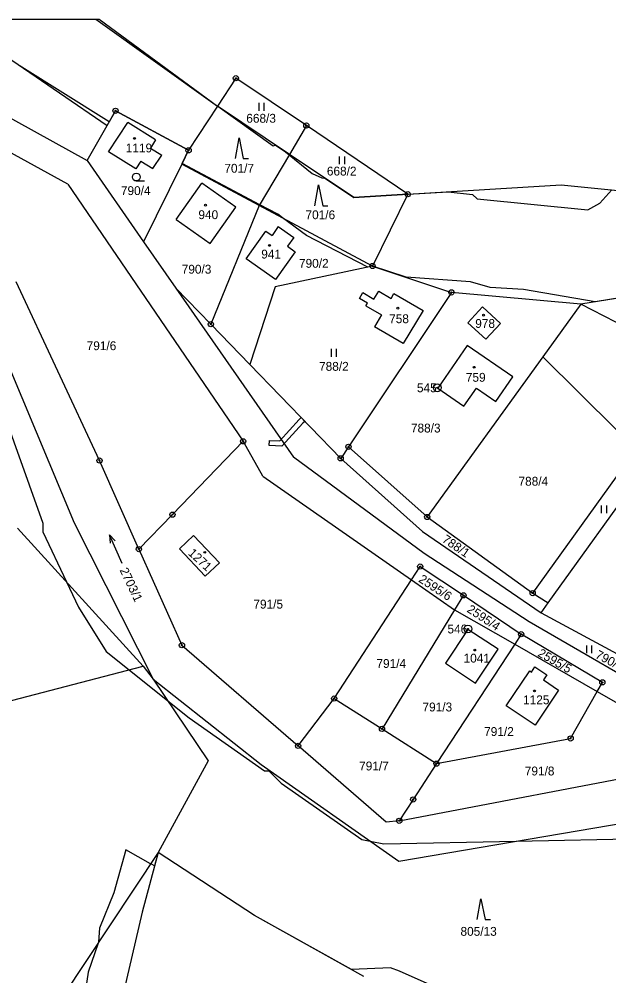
# Model space of a CAD drawing. Extents: x -439246 to -433691, y -1130252 to -1121148.
# Drawn here: x -437823.2 to -437710, y -1124585.7 to -1124402 of the extents above; entities that cross this region are included whole.
import ezdxf

# ---------------------------------------------------------------- set-up
doc = ezdxf.new("R2010")
doc.units = 0
for name, color, linetype in [('Vrstva 1', 7, 'Continuous'), ('Vrstva 16', 7, 'Continuous'), ('Vrstva 17', 7, 'Continuous'), ('Vrstva 18', 7, 'Continuous'), ('Vrstva 19', 7, 'Continuous'), ('Vrstva 24', 7, 'Continuous'), ('Vrstva 25', 7, 'Continuous'), ('Vrstva 3', 7, 'Continuous'), ('Vrstva 30', 7, 'Continuous'), ('Vrstva 37', 7, 'Continuous'), ('Vrstva 52', 7, 'Continuous'), ('Vrstva 6', 7, 'Continuous')]:
    doc.layers.add(name, color=color, linetype=linetype)

msp = doc.modelspace()

# ---------------------------------------------------------------- linework, layer by layer
at = {"layer": 'Vrstva 1'}
msp.add_line((-437724.66, -1124512.22), (-437707.13, -1124487.86), dxfattribs=at)
for points in [[(-437833.2, -1124402.01), (-437807.84, -1124402.02)], [(-437807.84, -1124402.02), (-437785.11, -1124418.7)], [(-437833.8, -1124403.61), (-437806.31, -1124422.45)], [(-437850.34, -1124406.92), (-437810.13, -1124429.16)], [(-437813.88, -1124433.72), (-437852.28, -1124412.6)], [(-437781.61, -1124413.35), (-437785.11, -1124418.7)], [(-437768.09, -1124422.44), (-437781.61, -1124413.35)], [(-437806.31, -1124422.45), (-437804.69, -1124419.6)], [(-437804.69, -1124419.6), (-437790.68, -1124427.2)], [(-437785.11, -1124418.7), (-437790.68, -1124427.2)], [(-437771.34, -1124427.97), (-437785.11, -1124418.7)], [(-437810.13, -1124429.16), (-437806.31, -1124422.45)], [(-437806.02, -1124427.51), (-437802.35, -1124421.88)], [(-437797.01, -1124425.19), (-437802.35, -1124421.88)], [(-437768.09, -1124422.44), (-437771.34, -1124427.97)], [(-437748.63, -1124435.63), (-437768.09, -1124422.44)], [(-437797.01, -1124425.19), (-437798, -1124426.8)], [(-437798, -1124426.8), (-437795.81, -1124428.11)], [(-437800.79, -1124430.75), (-437806.02, -1124427.51)], [(-437797.54, -1124430.7), (-437795.81, -1124428.11)], [(-437790.68, -1124427.2), (-437791.97, -1124429.83)], [(-437771.34, -1124427.97), (-437777.11, -1124437.79)], [(-437759, -1124436.27), (-437771.34, -1124427.97)], [(-437810.13, -1124429.16), (-437799.31, -1124444.74)], [(-437799.87, -1124429.26), (-437800.79, -1124430.75)], [(-437799.87, -1124429.26), (-437797.54, -1124430.7)], [(-437791.97, -1124429.83), (-437799.31, -1124444.74)], [(-437777.11, -1124437.79), (-437791.97, -1124429.83)], [(-437813.88, -1124433.72), (-437780.22, -1124483.07)], [(-437793.08, -1124440.47), (-437788.16, -1124433.5)], [(-437781.63, -1124438.12), (-437788.16, -1124433.5)], [(-437748.63, -1124435.63), (-437719.21, -1124433.82)], [(-437719.21, -1124433.82), (-437706.41, -1124435.09)], [(-437748.63, -1124435.63), (-437759, -1124436.27)], [(-437748.63, -1124435.63), (-437755.38, -1124449.42)], [(-437777.11, -1124437.79), (-437786.41, -1124460.59)], [(-437755.38, -1124449.42), (-437777.11, -1124437.79)], [(-437786.54, -1124445.08), (-437781.63, -1124438.12)], [(-437793.08, -1124440.47), (-437786.54, -1124445.08)], [(-437779.63, -1124448.02), (-437775.89, -1124442.7)], [(-437775.89, -1124442.7), (-437774.67, -1124443.56)], [(-437773.47, -1124441.85), (-437774.67, -1124443.56)], [(-437773.47, -1124441.85), (-437770.52, -1124443.92)], [(-437799.31, -1124444.74), (-437793.12, -1124453.66)], [(-437770.52, -1124443.92), (-437771.72, -1124445.63)], [(-437770.25, -1124446.67), (-437773.99, -1124451.99)], [(-437771.72, -1124445.63), (-437770.25, -1124446.67)], [(-437773.99, -1124451.99), (-437779.63, -1124448.02)], [(-437755.38, -1124449.42), (-437774.05, -1124453.44)], [(-437755.38, -1124449.42), (-437740.25, -1124454.48)], [(-437807.77, -1124486.76), (-437823.74, -1124452.42)], [(-437793.12, -1124453.66), (-437770.57, -1124486.12)], [(-437793.12, -1124453.66), (-437786.41, -1124460.59)], [(-437774.05, -1124453.44), (-437778.95, -1124468.3)], [(-437740.25, -1124454.48), (-437760.01, -1124484.12)], [(-437757.92, -1124455.65), (-437757.26, -1124454.53)], [(-437757.26, -1124454.53), (-437755.11, -1124455.79)], [(-437755.11, -1124455.79), (-437754.2, -1124454.24)], [(-437754.2, -1124454.24), (-437751.82, -1124455.63)], [(-437715.45, -1124456.74), (-437740.25, -1124454.48)], [(-437756.37, -1124456.56), (-437757.92, -1124455.65)], [(-437751.82, -1124455.63), (-437751.27, -1124454.69)], [(-437751.27, -1124454.69), (-437745.66, -1124457.98)], [(-437703.83, -1124454.89), (-437715.45, -1124456.74)], [(-437830.05, -1124457.21), (-437812.66, -1124498.73)], [(-437756.65, -1124457.04), (-437756.37, -1124456.56)], [(-437756.65, -1124457.04), (-437753.68, -1124458.79)], [(-437745.66, -1124457.98), (-437749.5, -1124464.32)], [(-437734.28, -1124457.25), (-437737.08, -1124460.31)], [(-437734.28, -1124457.25), (-437730.82, -1124460.43)], [(-437715.45, -1124456.74), (-437722.74, -1124466.86)], [(-437693.01, -1124468.24), (-437715.45, -1124456.74)], [(-437753.68, -1124458.79), (-437755.02, -1124461.07)], [(-437786.41, -1124460.59), (-437778.95, -1124468.3)], [(-437749.5, -1124464.32), (-437755.02, -1124461.07)], [(-437737.08, -1124460.31), (-437733.62, -1124463.49)], [(-437730.82, -1124460.43), (-437733.62, -1124463.49)], [(-437737.24, -1124464.65), (-437742.89, -1124472.87)], [(-437728.47, -1124470.69), (-437737.24, -1124464.65)], [(-437722.74, -1124466.86), (-437744.89, -1124497.6)], [(-437722.74, -1124466.86), (-437708.57, -1124480.87)], [(-437778.95, -1124468.3), (-437761.5, -1124486.35)], [(-437731.73, -1124475.43), (-437728.47, -1124470.69)], [(-437742.89, -1124472.87), (-437737.85, -1124476.34)], [(-437737.85, -1124476.34), (-437735.46, -1124472.87)], [(-437735.46, -1124472.87), (-437731.73, -1124475.43)], [(-437780.22, -1124483.07), (-437793.78, -1124497.15)], [(-437776.44, -1124489.76), (-437780.22, -1124483.07)], [(-437760.01, -1124484.12), (-437761.5, -1124486.35)], [(-437744.89, -1124497.6), (-437760.01, -1124484.12)], [(-437800.22, -1124503.77), (-437807.77, -1124486.76)], [(-437745.48, -1124504.59), (-437770.57, -1124486.12)], [(-437761.5, -1124486.35), (-437745.78, -1124500.37)], [(-437721.66, -1124514.07), (-437703.07, -1124488.25)], [(-437776.44, -1124489.76), (-437747.89, -1124509.66)], [(-437793.78, -1124497.15), (-437800.22, -1124503.77)], [(-437744.89, -1124497.6), (-437724.66, -1124512.22)], [(-437812.66, -1124498.73), (-437797.45, -1124528.72)], [(-437745.78, -1124500.37), (-437723.04, -1124515.98)], [(-437789.71, -1124501.17), (-437792.41, -1124503.7)], [(-437784.78, -1124506.42), (-437789.71, -1124501.17)], [(-437800.22, -1124503.77), (-437791.96, -1124522.23)], [(-437787.47, -1124508.95), (-437792.41, -1124503.7)], [(-437725.35, -1124517.72), (-437745.48, -1124504.59)], [(-437784.78, -1124506.42), (-437787.47, -1124508.95)], [(-437747.89, -1124509.66), (-437746.23, -1124507.12)], [(-437746.23, -1124507.12), (-437737.94, -1124512.64)], [(-437762.74, -1124532.46), (-437747.89, -1124509.66)], [(-437747.89, -1124509.66), (-437739.63, -1124515.41)], [(-437737.94, -1124512.64), (-437739.63, -1124515.41)], [(-437737.94, -1124512.64), (-437726.86, -1124520.12)], [(-437724.66, -1124512.22), (-437721.66, -1124514.07)], [(-437723.04, -1124515.98), (-437721.66, -1124514.07)], [(-437739.63, -1124515.41), (-437753.57, -1124538.3)], [(-437739.63, -1124515.41), (-437728.11, -1124522.03)], [(-437723.04, -1124515.98), (-437701.93, -1124527.4)], [(-437696.59, -1124534.37), (-437725.35, -1124517.72)], [(-437737.07, -1124519.19), (-437741.37, -1124525.68)], [(-437731.31, -1124523), (-437737.07, -1124519.19)], [(-437726.86, -1124520.12), (-437728.11, -1124522.03)], [(-437711.29, -1124529.36), (-437726.86, -1124520.12)], [(-437791.96, -1124522.23), (-437769.66, -1124541.55)], [(-437728.11, -1124522.03), (-437743.11, -1124544.96)], [(-437728.11, -1124522.03), (-437712.28, -1124531.11)], [(-437735.6, -1124529.49), (-437731.31, -1124523)], [(-437741.37, -1124525.68), (-437735.6, -1124529.49)], [(-437729.72, -1124533.88), (-437725.22, -1124527.15)], [(-437725.22, -1124527.15), (-437724.89, -1124527.37)], [(-437724.89, -1124527.37), (-437724.22, -1124526.37)], [(-437724.22, -1124526.37), (-437721.93, -1124527.9)], [(-437721.93, -1124527.9), (-437722.6, -1124528.9)], [(-437797.45, -1124528.72), (-437776.77, -1124545.12)], [(-437722.6, -1124528.9), (-437719.69, -1124530.84)], [(-437712.28, -1124531.11), (-437711.29, -1124529.36)], [(-437719.69, -1124530.84), (-437724.19, -1124537.58)], [(-437717.38, -1124540.13), (-437712.28, -1124531.11)], [(-437712.28, -1124531.11), (-437695.68, -1124540.63)], [(-437769.66, -1124541.55), (-437762.74, -1124532.46)], [(-437762.74, -1124532.46), (-437753.57, -1124538.3)], [(-437724.19, -1124537.58), (-437729.72, -1124533.88)], [(-437753.57, -1124538.3), (-437743.11, -1124544.96)], [(-437743.11, -1124544.96), (-437717.38, -1124540.13)], [(-437752.74, -1124556.2), (-437769.66, -1124541.55)], [(-437776.77, -1124545.12), (-437750.36, -1124563.7)], [(-437750.25, -1124555.94), (-437698.04, -1124545.99)], [(-437743.11, -1124544.96), (-437747.58, -1124551.84)], [(-437747.58, -1124551.84), (-437750.25, -1124555.94)], [(-437750.36, -1124563.7), (-437697.34, -1124554.64)], [(-437750.25, -1124555.94), (-437752.74, -1124556.2)], [(-437796.53, -1124562.01), (-437799.61, -1124573.46)], [(-437778.01, -1124574.13), (-437796.53, -1124562.01)], [(-437799.61, -1124573.46), (-437804.49, -1124594.7)], [(-437757.04, -1124585.85), (-437778.01, -1124574.13)]]:
    msp.add_lwpolyline(points, dxfattribs=at)
at = {"layer": 'Vrstva 24'}
for centre, radius in [((-437781.61, -1124413.35), 0.5), ((-437781.61, -1124413.35), 0.1), ((-437804.69, -1124419.6), 0.5), ((-437804.69, -1124419.6), 0.1), ((-437768.09, -1124422.44), 0.5), ((-437768.09, -1124422.44), 0.1), ((-437790.68, -1124427.2), 0.5), ((-437790.68, -1124427.2), 0.1), ((-437748.63, -1124435.63), 0.5), ((-437748.63, -1124435.63), 0.1), ((-437755.38, -1124449.42), 0.5), ((-437755.38, -1124449.42), 0.1), ((-437740.25, -1124454.48), 0.5), ((-437740.25, -1124454.48), 0.1), ((-437786.41, -1124460.59), 0.5), ((-437786.41, -1124460.59), 0.1), ((-437742.95, -1124472.8), 0.75), ((-437742.95, -1124472.8), 0.1), ((-437780.22, -1124483.07), 0.5), ((-437780.22, -1124483.07), 0.1), ((-437760.01, -1124484.12), 0.5), ((-437760.01, -1124484.12), 0.1), ((-437761.5, -1124486.35), 0.5), ((-437807.77, -1124486.76), 0.5), ((-437807.77, -1124486.76), 0.1), ((-437761.5, -1124486.35), 0.1), ((-437793.78, -1124497.15), 0.5), ((-437793.78, -1124497.15), 0.1), ((-437744.89, -1124497.6), 0.5), ((-437744.89, -1124497.6), 0.1), ((-437800.22, -1124503.77), 0.5), ((-437800.22, -1124503.77), 0.1), ((-437746.23, -1124507.12), 0.5), ((-437746.23, -1124507.12), 0.1), ((-437737.94, -1124512.64), 0.5), ((-437737.94, -1124512.64), 0.1), ((-437724.66, -1124512.22), 0.5), ((-437724.66, -1124512.22), 0.1), ((-437737.08, -1124519.11), 0.75), ((-437737.08, -1124519.11), 0.1), ((-437726.86, -1124520.12), 0.5), ((-437726.86, -1124520.12), 0.1), ((-437791.96, -1124522.23), 0.5), ((-437791.96, -1124522.23), 0.1), ((-437711.29, -1124529.36), 0.5), ((-437711.29, -1124529.36), 0.1), ((-437762.74, -1124532.46), 0.5), ((-437762.74, -1124532.46), 0.1), ((-437753.57, -1124538.3), 0.5), ((-437753.57, -1124538.3), 0.1), ((-437717.38, -1124540.13), 0.5), ((-437717.38, -1124540.13), 0.1), ((-437769.66, -1124541.55), 0.5), ((-437769.66, -1124541.55), 0.1), ((-437743.11, -1124544.96), 0.5), ((-437743.11, -1124544.96), 0.1), ((-437747.58, -1124551.84), 0.5), ((-437747.58, -1124551.84), 0.1), ((-437750.25, -1124555.94), 0.5), ((-437750.25, -1124555.94), 0.1)]:
    msp.add_circle(centre, radius, dxfattribs=at)
at = {"layer": 'Vrstva 25'}
for p, q in [((-437777.16, -1124419.59), (-437777.16, -1124418.09)), ((-437776.16, -1124419.59), (-437776.16, -1124418.09)), ((-437761.7, -1124429.89), (-437761.7, -1124428.39)), ((-437760.7, -1124429.89), (-437760.7, -1124428.39)), ((-437800.72, -1124433.09), (-437799.12, -1124433.09)), ((-437763.28, -1124466.83), (-437763.28, -1124465.33)), ((-437762.28, -1124466.83), (-437762.28, -1124465.33)), ((-437711.45, -1124496.88), (-437711.45, -1124495.38)), ((-437710.45, -1124496.88), (-437710.45, -1124495.38)), ((-437714.3, -1124523.78), (-437714.3, -1124522.28)), ((-437713.3, -1124523.78), (-437713.3, -1124522.28))]:
    msp.add_line(p, q, dxfattribs=at)
for points in [[(-437781.69, -1124428.8), (-437780.99, -1124424.8), (-437780.19, -1124428.8), (-437779.19, -1124428.8)], [(-437766.45, -1124437.85), (-437765.75, -1124433.85), (-437764.95, -1124437.85), (-437763.95, -1124437.85)], [(-437803.41, -1124506.51), (-437805.87, -1124501.03), (-437805.71, -1124502.61)], [(-437805.87, -1124501.03), (-437804.8, -1124502.2)], [(-437735.28, -1124574.92), (-437734.58, -1124570.92), (-437733.78, -1124574.92), (-437732.78, -1124574.92)]]:
    msp.add_lwpolyline(points, dxfattribs=at)
for centre, radius in [((-437801.05, -1124424.91), 0.175), ((-437800.72, -1124432.34), 0.75), ((-437787.43, -1124437.74), 0.175), ((-437775.17, -1124445.46), 0.175), ((-437750.54, -1124457.5), 0.175), ((-437734.08, -1124458.86), 0.175), ((-437735.9, -1124468.86), 0.175), ((-437787.59, -1124504.39), 0.175), ((-437735.78, -1124523.15), 0.175), ((-437724.3, -1124531.01), 0.175)]:
    msp.add_circle(centre, radius, dxfattribs=at)
at = {"layer": 'Vrstva 3'}
for points in [[(-437806.02, -1124427.51), (-437802.35, -1124421.88)], [(-437797.01, -1124425.19), (-437802.35, -1124421.88)], [(-437797.01, -1124425.19), (-437798, -1124426.8)], [(-437798, -1124426.8), (-437795.81, -1124428.11)], [(-437800.79, -1124430.75), (-437806.02, -1124427.51)], [(-437797.54, -1124430.7), (-437795.81, -1124428.11)], [(-437799.87, -1124429.26), (-437800.79, -1124430.75)], [(-437799.87, -1124429.26), (-437797.54, -1124430.7)], [(-437793.08, -1124440.47), (-437788.16, -1124433.5)], [(-437781.63, -1124438.12), (-437788.16, -1124433.5)], [(-437786.54, -1124445.08), (-437781.63, -1124438.12)], [(-437793.08, -1124440.47), (-437786.54, -1124445.08)], [(-437779.63, -1124448.02), (-437775.89, -1124442.7)], [(-437775.89, -1124442.7), (-437774.67, -1124443.56)], [(-437773.47, -1124441.85), (-437774.67, -1124443.56)], [(-437773.47, -1124441.85), (-437770.52, -1124443.92)], [(-437770.52, -1124443.92), (-437771.72, -1124445.63)], [(-437770.25, -1124446.67), (-437773.99, -1124451.99)], [(-437771.72, -1124445.63), (-437770.25, -1124446.67)], [(-437773.99, -1124451.99), (-437779.63, -1124448.02)], [(-437757.92, -1124455.65), (-437757.26, -1124454.53)], [(-437757.26, -1124454.53), (-437755.11, -1124455.79)], [(-437755.11, -1124455.79), (-437754.2, -1124454.24)], [(-437754.2, -1124454.24), (-437751.82, -1124455.63)], [(-437756.37, -1124456.56), (-437757.92, -1124455.65)], [(-437751.82, -1124455.63), (-437751.27, -1124454.69)], [(-437751.27, -1124454.69), (-437745.66, -1124457.98)], [(-437756.65, -1124457.04), (-437756.37, -1124456.56)], [(-437756.65, -1124457.04), (-437753.68, -1124458.79)], [(-437745.66, -1124457.98), (-437749.5, -1124464.32)], [(-437734.28, -1124457.25), (-437737.08, -1124460.31)], [(-437734.28, -1124457.25), (-437730.82, -1124460.43)], [(-437753.68, -1124458.79), (-437755.02, -1124461.07)], [(-437749.5, -1124464.32), (-437755.02, -1124461.07)], [(-437737.08, -1124460.31), (-437733.62, -1124463.49)], [(-437730.82, -1124460.43), (-437733.62, -1124463.49)], [(-437737.24, -1124464.65), (-437742.89, -1124472.87)], [(-437728.47, -1124470.69), (-437737.24, -1124464.65)], [(-437731.73, -1124475.43), (-437728.47, -1124470.69)], [(-437742.89, -1124472.87), (-437737.85, -1124476.34)], [(-437737.85, -1124476.34), (-437735.46, -1124472.87)], [(-437735.46, -1124472.87), (-437731.73, -1124475.43)], [(-437789.71, -1124501.17), (-437792.41, -1124503.7)], [(-437784.78, -1124506.42), (-437789.71, -1124501.17)], [(-437787.47, -1124508.95), (-437792.41, -1124503.7)], [(-437784.78, -1124506.42), (-437787.47, -1124508.95)], [(-437737.07, -1124519.19), (-437741.37, -1124525.68)], [(-437731.31, -1124523), (-437737.07, -1124519.19)], [(-437735.6, -1124529.49), (-437731.31, -1124523)], [(-437741.37, -1124525.68), (-437735.6, -1124529.49)], [(-437729.72, -1124533.88), (-437725.22, -1124527.15)], [(-437725.22, -1124527.15), (-437724.89, -1124527.37)], [(-437724.89, -1124527.37), (-437724.22, -1124526.37)], [(-437724.22, -1124526.37), (-437721.93, -1124527.9)], [(-437721.93, -1124527.9), (-437722.6, -1124528.9)], [(-437722.6, -1124528.9), (-437719.69, -1124530.84)], [(-437719.69, -1124530.84), (-437724.19, -1124537.58)], [(-437724.19, -1124537.58), (-437729.72, -1124533.88)]]:
    msp.add_lwpolyline(points, dxfattribs=at)
at = {"layer": 'Vrstva 30'}
msp.add_lwpolyline([(-437775.16, -1124482.89), (-437773.19, -1124482.98), (-437769.45, -1124478.88), (-437769.07, -1124478.52), (-437768.38, -1124479.24), (-437768.73, -1124479.58), (-437772.77, -1124484), (-437775.2, -1124483.89), (-437775.16, -1124482.89)], dxfattribs=at)
at = {"layer": 'Vrstva 37'}
for centre in [(-437801.05, -1124424.91), (-437787.43, -1124437.74), (-437775.17, -1124445.46), (-437750.54, -1124457.5), (-437734.08, -1124458.86), (-437735.9, -1124468.86), (-437787.59, -1124504.39), (-437735.78, -1124523.15), (-437724.3, -1124531.01)]:
    msp.add_circle(centre, 0.175, dxfattribs=at)
at = {"layer": 'Vrstva 52'}
for points in [[(-437833.2, -1124402.01), (-437808.46, -1124402.02), (-437785.11, -1124418.7), (-437785.04, -1124418.75), (-437774.44, -1124426.32), (-437774, -1124426.18), (-437772.32, -1124427.31), (-437771.39, -1124428.06), (-437767, -1124431.63), (-437765.09, -1124432.48), (-437764.54, -1124432.54), (-437759, -1124436.27), (-437748.63, -1124435.63), (-437740.87, -1124435.15), (-437736.19, -1124435.67), (-437735.34, -1124436.52), (-437714.09, -1124438.64), (-437711.76, -1124437.37), (-437709.46, -1124434.79)], [(-437823.17, -1124410.89), (-437823.29, -1124410.82)], [(-437588, -1124532.8), (-437647.41, -1124491.06), (-437700.08, -1124450.28), (-437703.67, -1124454.69), (-437704.75, -1124453.94), (-437706.45, -1124454.37), (-437707.57, -1124455.48), (-437712.64, -1124456.29), (-437726.42, -1124453.94), (-437732.79, -1124453.52), (-437736.62, -1124452.45), (-437748.94, -1124451.57), (-437755.38, -1124449.42), (-437756.3, -1124449.62), (-437768.06, -1124443.53), (-437772.66, -1124440.17), (-437773.59, -1124439.49), (-437777.03, -1124437.66), (-437791.92, -1124429.73), (-437790.68, -1124427.2), (-437804.69, -1124419.6), (-437805.9, -1124421.73), (-437823.17, -1124410.89)], [(-437826.92, -1124475.83), (-437818.63, -1124498.77), (-437818.63, -1124500.47), (-437814.12, -1124510.05), (-437811.83, -1124514.92), (-437806.52, -1124523.42), (-437802.1, -1124526.95), (-437794.64, -1124532.92), (-437790.58, -1124536.17), (-437776.14, -1124546.37), (-437775.29, -1124546.37), (-437772.95, -1124548.7), (-437757.44, -1124559.54), (-437755.81, -1124559.86), (-437753.19, -1124560.39), (-437727.84, -1124559.85), (-437703.05, -1124559.33), (-437686.9, -1124566.73), (-437677.55, -1124571.01), (-437674.15, -1124572.71), (-437671.58, -1124573.89), (-437691.15, -1124598.42)], [(-437739.17, -1124589.71), (-437750.21, -1124584.82), (-437751.92, -1124584.18), (-437759.43, -1124584.51), (-437778.01, -1124574.13), (-437796.53, -1124562.01), (-437797.23, -1124564.6), (-437797.65, -1124564.36), (-437797.96, -1124564.18), (-437802.75, -1124561.49), (-437805.03, -1124569.74), (-437807.8, -1124576.54), (-437807.98, -1124579.21), (-437808.05, -1124579.42), (-437809.92, -1124585.03), (-437810.98, -1124591.83)]]:
    msp.add_lwpolyline(points, dxfattribs=at)
at = {"layer": 'Vrstva 6'}
for points in [[(-437823.53, -1124499.73), (-437799.37, -1124526.24)], [(-437879.42, -1124547.09), (-437799.37, -1124526.24)], [(-437799.37, -1124526.24), (-437797.45, -1124528.72)], [(-437797.45, -1124528.72), (-437786.94, -1124544.44)], [(-437786.94, -1124544.44), (-437796.53, -1124562.01)], [(-437796.53, -1124562.01), (-437819.45, -1124596.66)]]:
    msp.add_lwpolyline(points, dxfattribs=at)

# ---------------------------------------------------------------- texts
at = {"layer": 'Vrstva 16'}
msp.add_text('2703/1', height=1.7, rotation=295.4494, dxfattribs=at).set_placement((-437803.95, -1124507.81))
at = {"layer": 'Vrstva 17'}
for s, p in [('545', (-437746.87, -1124473.65)), ('546', (-437741.01, -1124519.96))]:
    msp.add_text(s, height=1.7, dxfattribs=at).set_placement(p)
at = {"layer": 'Vrstva 18'}
for s, p in [('668/3', (-437779.61, -1124421.9)), ('701/7', (-437783.82, -1124431.5)), ('668/2', (-437764.15, -1124432.04)), ('790/4', (-437803.67, -1124435.79)), ('701/6', (-437768.25, -1124440.43)), ('790/3', (-437792, -1124450.88)), ('790/2', (-437769.5, -1124449.75)), ('791/6', (-437810.24, -1124465.57)), ('788/2', (-437765.65, -1124469.53)), ('788/3', (-437748.02, -1124481.38)), ('788/4', (-437727.38, -1124491.59)), ('791/5', (-437778.25, -1124515.19)), ('791/4', (-437754.64, -1124526.58)), ('791/3', (-437745.8, -1124534.94)), ('791/2', (-437733.97, -1124539.65)), ('791/7', (-437757.96, -1124546.27)), ('791/8', (-437726.17, -1124547.23)), ('805/13', (-437738.51, -1124578.02))]:
    msp.add_text(s, height=1.7, dxfattribs=at).set_placement(p)
for s, rotation, p in [('788/1', 325.793, (-437742.18, -1124502.28)), ('2595/6', 326.5638, (-437746.69, -1124509.94)), ('2595/4', 326.5638, (-437737.42, -1124515.72)), ('2595/5', 330.3469, (-437723.84, -1124524.24)), ('790/5', 332.1044, (-437712.79, -1124524.58))]:
    msp.add_text(s, height=1.7, rotation=rotation, dxfattribs=at).set_placement(p)
at = {"layer": 'Vrstva 19'}
for s, p in [('1119', (-437802.74, -1124427.6)), ('940', (-437788.8, -1124440.41)), ('941', (-437776.74, -1124447.98)), ('758', (-437752.2, -1124460.39)), ('978', (-437735.68, -1124461.3)), ('759', (-437737.48, -1124471.64)), ('1041', (-437737.92, -1124525.56)), ('1125', (-437726.5, -1124533.56))]:
    msp.add_text(s, height=1.7, dxfattribs=at).set_placement(p)
msp.add_text('1271', height=1.7, rotation=317.1924, dxfattribs=at).set_placement((-437790.9, -1124504.71))

doc.saveas('drawing.dxf')
